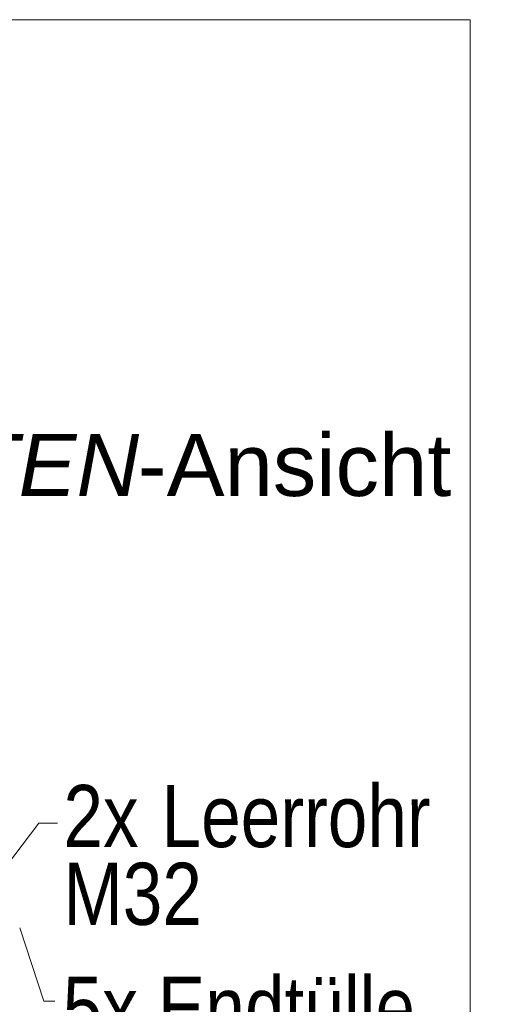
# Model space of a CAD drawing. Extents: x -620 to 300, y 62 to 1112.
# Tile 281 of 288: x 241 to 252, y 863 to 885. Entities that reach past the tile are written whole.
import ezdxf
from ezdxf.lldxf.tags import DXFTag

# ---------------------------------------------------------------- set-up
doc = ezdxf.new("R2010")
doc.units = 0
doc.layers.get('0').update_dxf_attribs({"lineweight": 13})
doc.layers.add('E_Detail_Beschriftung', color=7, linetype='Continuous', lineweight=13, true_color=0x009900)
doc.layers.add('E_Detail_Linie_Text_Bem', color=7, linetype='Continuous', lineweight=13)
doc.styles.get("Standard").update_dxf_attribs({"font": 'ARIALN.TTF'})
tags = doc.linetypes.add('fein_strichliert-A06GA1N18I', pattern=[4, 1, -2, 1]).pattern_tags.tags
tags[8:9] = [DXFTag(74, 4), DXFTag(75, 0), DXFTag(340, '0'), DXFTag(46, 0.0), DXFTag(50, 0.0), DXFTag(44, 0.0), DXFTag(45, 0.0)]
tags[6:7] = [DXFTag(74, 4), DXFTag(75, 0), DXFTag(340, '0'), DXFTag(46, 0.0), DXFTag(50, 0.0), DXFTag(44, 0.0), DXFTag(45, 0.0)]
tags[4:5] = [DXFTag(74, 4), DXFTag(75, 0), DXFTag(340, '0'), DXFTag(46, 0.0), DXFTag(50, 0.0), DXFTag(44, 0.0), DXFTag(45, 0.0)]

# ---------------------------------------------------------------- blocks, each defined once
blk = doc.blocks.new('Referenz-A06GA1N28I')
at = {"layer": 'E_Detail_Linie_Text_Bem', "linetype": 'fein_strichliert-A06GA1N18I', "ltscale": 0.65}
for p, q in [((251.567, 885.159), (188.798, 885.159)), ((251.567, 823.843), (251.567, 885.159))]:
    blk.add_line(p, q, dxfattribs=at)
at = {"layer": 'E_Detail_Linie_Text_Bem', "color": 0, "linetype": 'Continuous', "ltscale": 0.13}
for p, q in [((240.183, 864.851), (241.852, 867.06)), ((241.852, 867.06), (242.278, 867.06)), ((241.965, 863.053), (241.428, 864.701)), ((242.216, 863.053), (241.965, 863.053))]:
    blk.add_line(p, q, dxfattribs=at)
at = {"layer": 'E_Detail_Beschriftung', "linetype": 'Continuous', "lineweight": -2, "ltscale": 0.25, "char_height": 1.4, "attachment_point": 1}
for s, insert in [('{\\fArial;-Ansicht}', (244.082, 875.83)), ('{\\fArial|b0|i1;SEITEN}', (237.052, 875.83))]:
    blk.add_mtext(s, dxfattribs=dict(at, insert=insert))
at = {"layer": 'E_Detail_Beschriftung', "linetype": 'Continuous', "ltscale": 0.13, "char_height": 1.4, "attachment_point": 1}
for s, insert in [('{\\fArial Narrow;2x}', (242.409, 867.92)), ('{\\fArial Narrow;Leerrohr}', (244.619, 867.92)), ('{\\fArial Narrow;M32}', (242.409, 866.168)), ('{\\fArial Narrow;5x Endtülle}', (242.394, 863.603))]:
    blk.add_mtext(s, dxfattribs=dict(at, insert=insert))

msp = doc.modelspace()

# ---------------------------------------------------------------- block references
at = {"color": 8, "lineweight": 25, "ltscale": 0.25, "true_color": 0x808080}
msp.add_blockref('Referenz-A06GA1N28I', (0, 0), dxfattribs=at)

doc.saveas('drawing.dxf')
